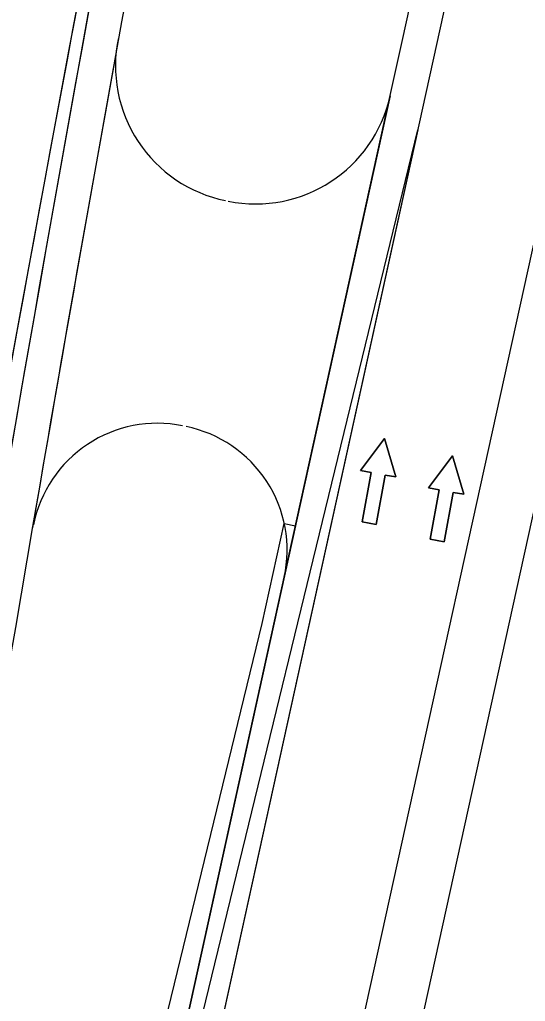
# Model space of a CAD drawing. Extents: x 14104283 to 14129344, y 8637090 to 8673339.
# Drawn here: x 14108059.8 to 14108147.9, y 8640438 to 8640609.3 of the extents above; entities that cross this region are included whole.
import ezdxf

# ---------------------------------------------------------------- set-up
doc = ezdxf.new("R2010")
doc.units = 0
for name, color, linetype in [('Cell', 7, 'Continuous'), ('Default', 7, 'Continuous'), ('dsn_stg_shd_prev', 7, 'Continuous'), ('dsnPaintPlaceBrokenLineWhite', 7, 'Continuous'), ('dsnPaintPlaceEdgeLineLeftYellow', 7, 'Continuous'), ('dsnShadingGranular', 7, 'Continuous'), ('dsnStgShadingPrevPav', 7, 'Continuous')]:
    doc.layers.add(name, color=color, linetype=linetype)

msp = doc.modelspace()

# ---------------------------------------------------------------- linework, layer by layer
at = {"layer": 'Cell'}
for points in [[(14108121.92, 8640521.18), (14108119.46, 8640521.63), (14108121.03, 8640530.24), (14108119.18, 8640530.57), (14108123.38, 8640536.16), (14108125.33, 8640529.45), (14108123.49, 8640529.79)], [(14108133.8, 8640518.15), (14108131.34, 8640518.6), (14108132.9, 8640527.21), (14108131.06, 8640527.55), (14108135.25, 8640533.14), (14108137.21, 8640526.43), (14108135.36, 8640526.76)]]:
    msp.add_lwpolyline(points, close=True, dxfattribs=at)
for points in [[(14108123.49, 8640529.79), (14108125.33, 8640529.45), (14108123.38, 8640536.16), (14108119.18, 8640530.57), (14108121.03, 8640530.24), (14108119.46, 8640521.63), (14108121.92, 8640521.18), (14108123.49, 8640529.79)], [(14108135.36, 8640526.76), (14108137.21, 8640526.43), (14108135.25, 8640533.14), (14108131.06, 8640527.55), (14108132.9, 8640527.21), (14108131.34, 8640518.6), (14108133.8, 8640518.15), (14108135.36, 8640526.76)]]:
    msp.add_lwpolyline(points, dxfattribs=at)
at = {"layer": 'Default'}
for p, q in [((14108178.07, 8640812.51), (14108054.09, 8640248.16)), ((14108077.53, 8640243.01), (14108201.57, 8640807.64))]:
    msp.add_line(p, q, dxfattribs=at)
msp.add_lwpolyline([(14108083.12, 8640400.52), (14108129.2, 8640590.05), (14108087.36, 8640399.59)], close=True, dxfattribs=at)
for centre, radius, start, end in [((14117394.14, 8638857.08), 9512, 167.610212, 171.325989), ((14117394, 8638856.29), 9512, 167.610212, 169.436329), ((14117394.14, 8638857.08), 9500, 167.610212, 171.325989), ((14117394, 8638856.29), 9488, 167.610212, 171.325989), ((14117502.5, 8638839.63), 9621.75, 168.048489, 169.460498)]:
    msp.add_arc(centre, radius, start, end, dxfattribs=at)
at = {"layer": 'dsn_stg_shd_prev'}
msp.add_lwpolyline([(14108077.26, 8640401.8), (14108102.07, 8640503.86), (14108105.91, 8640521.35), (14108107.87, 8640520.92), (14108081.5, 8640400.87)], close=True, dxfattribs=at)
at = {"layer": 'dsnPaintPlaceBrokenLineWhite'}
msp.add_arc((14117394.14, 8638857.08), 9500, 167.610212, 171.325989, dxfattribs=at)
at = {"layer": 'dsnPaintPlaceEdgeLineLeftYellow'}
msp.add_arc((14117586.46, 8638823.84), 9683.13, 167.279441, 171.3032, dxfattribs=at)
at = {"layer": 'dsnShadingGranular'}
msp.add_line((14108106.67, 8640515.46), (14108123.43, 8640591.78), dxfattribs=at)
at = {"layer": 'dsnStgShadingPrevPav'}
msp.add_line((14108124.35, 8640595.95), (14108105.9, 8640511.97), dxfattribs=at)
msp.add_lwpolyline([(14108081.5, 8640400.87), (14108123.34, 8640591.33), (14108126.55, 8640605.98), (14108216.67, 8641016.2), (14108268.16, 8641250.61), (14108382.95, 8641773.15), (14108422.02, 8641764.57), (14108309.38, 8641251.8), (14108270.22, 8641073.55), (14108265.93, 8641054.01), (14108255.74, 8641007.62), (14108202.1, 8640763.44), (14108120.56, 8640392.29)], close=True, dxfattribs=at)
for centre, radius, start, end in [((14117407.82, 8638919.35), 9488, 167.610212, 172.222077), ((14117407.82, 8638919.35), 9482, 167.610212, 172.222077), ((14117407.82, 8638919.35), 9488, 169.413861, 172.222077), ((14108100.48, 8640601.19), 24, 168.2241, 258.4908), ((14117407.82, 8638919.35), 9482, 169.768725, 170.278029), ((14108100.91, 8640601.1), 24, 258.4908, 347.6102), ((14108083.79, 8640516.82), 22, 78.4908, 168.7454), ((14108084.41, 8640516.69), 22, 347.6102, 78.4908)]:
    msp.add_arc(centre, radius, start, end, dxfattribs=at)

doc.saveas('drawing.dxf')
